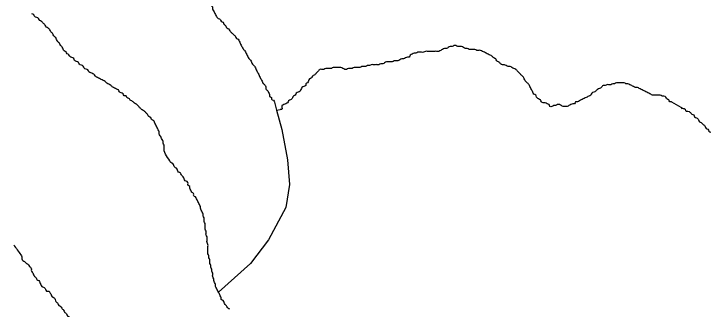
# Model space of a CAD drawing. Extents: x 813775 to 1157140, y 1757555 to 1979907.
# Drawn here: x 1024158 to 1026181, y 1816746 to 1817612 of the extents above; entities that cross this region are included whole.
import ezdxf

# ---------------------------------------------------------------- set-up
doc = ezdxf.new("R2010")
doc.units = 0
doc.layers.add('Level 35', color=7, linetype='Continuous')
doc.layers.add('Level 9', color=7, linetype='Continuous')

msp = doc.modelspace()

# ---------------------------------------------------------------- linework, layer by layer
at = {"layer": 'Level 35'}
for points in [[(1024922.7, 1817352.6), (1024929.3, 1817329)], [(1026088.6, 1817353.7), (1026122.8, 1817334.5)], [(1024929.3, 1817329), (1024939.4, 1817331.4)], [(1024929.3, 1817329), (1024945, 1817272.8), (1024961.7, 1817183.5), (1024967.3, 1817110.9), (1024956.2, 1817043.9), (1024905.9, 1816949), (1024852.9, 1816879.3), (1024758.4, 1816796)]]:
    msp.add_lwpolyline(points, dxfattribs=at)
for points in [[(1024638.2, 1817698.6), (1024643.7, 1817698.6), (1024646.5, 1817693), (1024652.1, 1817693), (1024654.9, 1817687.5), (1024660.5, 1817684.7), (1024666.1, 1817681.9), (1024671.6, 1817676.3), (1024677.2, 1817673.5), (1024682.8, 1817670.7), (1024688.4, 1817665.1), (1024694, 1817662.3), (1024699.5, 1817659.6), (1024705.1, 1817656.8), (1024710.7, 1817654), (1024716.3, 1817651.2), (1024721.8, 1817648.4), (1024727.4, 1817645.6), (1024733, 1817642.8), (1024735.8, 1817637.2), (1024741.4, 1817631.7), (1024741.4, 1817626.1), (1024744.2, 1817620.5), (1024746.9, 1817614.9), (1024749.7, 1817609.3), (1024752.5, 1817603.7), (1024758.1, 1817598.2), (1024763.7, 1817595.4), (1024766.5, 1817589.8), (1024772.1, 1817587), (1024774.8, 1817581.4), (1024780.4, 1817575.8), (1024783.2, 1817570.3), (1024788.8, 1817567.5), (1024791.6, 1817561.9), (1024797.2, 1817556.3), (1024802.7, 1817550.7), (1024808.3, 1817545.1), (1024811.1, 1817539.6), (1024816.7, 1817536.8), (1024819.5, 1817531.2), (1024822.3, 1817525.6), (1024825.1, 1817520), (1024827.8, 1817514.4), (1024830.6, 1817508.9), (1024836.2, 1817503.3), (1024839, 1817497.7), (1024841.8, 1817492.1), (1024844.6, 1817486.5), (1024847.4, 1817481), (1024852.9, 1817475.4), (1024855.7, 1817469.8), (1024858.5, 1817464.2), (1024864.1, 1817458.6), (1024866.9, 1817453), (1024869.7, 1817447.5), (1024872.5, 1817441.9), (1024875.3, 1817436.3), (1024878, 1817430.7), (1024880.8, 1817425.1), (1024883.6, 1817419.6), (1024886.4, 1817414), (1024889.2, 1817408.4), (1024894.8, 1817402.8), (1024897.6, 1817397.2), (1024897.6, 1817391.7), (1024903.2, 1817386.1), (1024905.9, 1817380.5), (1024908.7, 1817374.9), (1024908.7, 1817369.3), (1024914.3, 1817366.5), (1024914.3, 1817361), (1024919.9, 1817358.2), (1024922.7, 1817352.6)], [(1025625.6, 1817451.4), (1025620, 1817454.2), (1025614.4, 1817457), (1025608.9, 1817457), (1025603.3, 1817459.7), (1025597.7, 1817462.5), (1025592.1, 1817462.5), (1025586.5, 1817465.3), (1025581, 1817470.9), (1025575.4, 1817473.7), (1025572.6, 1817479.3), (1025567, 1817482.1), (1025561.4, 1817487.7), (1025555.9, 1817490.4), (1025550.3, 1817493.2), (1025544.7, 1817496), (1025539.1, 1817498.8), (1025533.5, 1817501.6), (1025528, 1817504.4), (1025522.4, 1817504.4), (1025516.8, 1817504.4), (1025511.2, 1817507.2), (1025505.7, 1817507.2), (1025500.1, 1817507.2), (1025494.5, 1817507.2), (1025488.9, 1817510), (1025483.3, 1817510), (1025477.8, 1817512.8), (1025472.2, 1817515.6), (1025466.6, 1817515.6), (1025461, 1817515.6), (1025455.4, 1817518.4), (1025449.9, 1817518.4), (1025444.3, 1817515.6), (1025438.7, 1817515.6), (1025433.1, 1817512.8), (1025427.6, 1817510), (1025422, 1817510), (1025416.4, 1817507.2), (1025410.8, 1817504.4), (1025405.2, 1817501.6), (1025399.7, 1817501.6), (1025394.1, 1817501.6), (1025388.5, 1817501.6), (1025382.9, 1817501.6), (1025377.3, 1817501.6), (1025371.8, 1817501.6), (1025366.2, 1817501.6), (1025360.6, 1817498.8), (1025355, 1817498.8), (1025349.4, 1817498.8), (1025343.9, 1817498.8), (1025338.3, 1817496), (1025332.7, 1817496), (1025327.1, 1817493.2), (1025321.6, 1817490.4), (1025318.8, 1817484.9), (1025313.2, 1817484.9), (1025307.6, 1817482.1), (1025302, 1817479.3), (1025296.5, 1817479.3), (1025290.9, 1817476.5), (1025285.3, 1817473.7), (1025279.7, 1817473.7), (1025274.1, 1817473.7), (1025268.6, 1817470.9), (1025263, 1817470.9), (1025257.4, 1817470.9), (1025251.8, 1817470.9), (1025246.2, 1817468.1), (1025240.7, 1817465.3), (1025235.1, 1817465.3), (1025229.5, 1817462.5), (1025223.9, 1817462.5), (1025218.3, 1817462.5), (1025212.8, 1817462.5), (1025207.2, 1817462.5), (1025201.6, 1817459.7), (1025196, 1817459.7), (1025190.5, 1817457), (1025184.9, 1817457), (1025179.3, 1817457), (1025173.7, 1817454.2), (1025168.1, 1817454.2), (1025162.6, 1817454.2), (1025157, 1817454.2), (1025151.4, 1817451.4), (1025145.8, 1817451.4), (1025140.2, 1817451.4), (1025134.7, 1817448.6), (1025129.1, 1817448.6)], [(1025129.1, 1817448.6), (1025123.5, 1817451.4), (1025117.9, 1817454.2), (1025112.4, 1817454.2), (1025106.8, 1817454.2), (1025101.2, 1817454.2), (1025095.6, 1817454.2), (1025090, 1817451.4), (1025084.5, 1817451.4), (1025078.9, 1817451.4), (1025073.3, 1817451.4), (1025067.7, 1817448.6), (1025062.1, 1817448.6), (1025056.6, 1817448.6), (1025051, 1817443), (1025045.4, 1817437.4), (1025039.8, 1817431.8), (1025034.3, 1817429), (1025031.5, 1817423.5), (1025025.9, 1817420.7), (1025023.1, 1817415.1), (1025020.3, 1817409.5), (1025014.7, 1817406.7), (1025014.7, 1817401.1), (1025009.1, 1817398.4), (1025003.6, 1817395.6), (1025000.8, 1817390), (1024998, 1817384.4), (1024992.4, 1817381.6), (1024986.8, 1817378.8), (1024984, 1817373.2), (1024978.5, 1817370.4), (1024975.7, 1817364.9), (1024970.1, 1817359.3), (1024964.5, 1817356.5), (1024961.7, 1817350.9), (1024956.2, 1817348.1), (1024950.6, 1817345.3), (1024945, 1817342.5), (1024945, 1817337), (1024945, 1817331.4), (1024939.4, 1817331.4)], [(1026088.6, 1817353.7), (1026083, 1817353.7), (1026080.3, 1817359.3), (1026074.7, 1817362.1), (1026071.9, 1817367.7), (1026066.3, 1817370.4), (1026060.7, 1817370.4), (1026055.2, 1817373.2), (1026049.6, 1817373.2), (1026044, 1817373.2), (1026038.4, 1817373.2), (1026032.8, 1817373.2), (1026027.3, 1817376), (1026021.7, 1817378.8), (1026016.1, 1817381.6), (1026010.5, 1817384.4), (1026004.9, 1817387.2), (1025999.4, 1817390), (1025993.8, 1817392.8), (1025988.2, 1817395.6), (1025982.6, 1817395.6), (1025977.1, 1817398.4), (1025971.5, 1817401.1), (1025965.9, 1817403.9), (1025960.3, 1817406.7), (1025954.7, 1817406.7), (1025949.2, 1817409.5), (1025943.6, 1817409.5), (1025938, 1817409.5), (1025932.4, 1817409.5), (1025926.8, 1817409.5), (1025921.3, 1817406.7), (1025915.7, 1817406.7), (1025910.1, 1817403.9), (1025904.5, 1817403.9), (1025899, 1817403.9), (1025893.4, 1817401.1), (1025887.8, 1817401.1), (1025882.2, 1817395.6), (1025876.6, 1817392.8), (1025871.1, 1817390), (1025865.5, 1817384.4), (1025859.9, 1817381.6), (1025854.3, 1817378.8), (1025851.5, 1817373.2), (1025846, 1817370.4), (1025840.4, 1817367.7), (1025834.8, 1817364.9), (1025829.2, 1817362.1), (1025823.6, 1817359.3), (1025818.1, 1817356.5), (1025812.5, 1817353.7), (1025806.9, 1817353.7), (1025804.1, 1817348.1), (1025798.5, 1817348.1), (1025793, 1817345.3), (1025787.4, 1817342.5), (1025781.8, 1817339.7), (1025776.2, 1817339.7), (1025770.6, 1817339.7), (1025765.1, 1817342.5), (1025759.5, 1817345.3), (1025753.9, 1817345.3), (1025748.3, 1817342.5), (1025742.7, 1817342.5), (1025737.2, 1817339.7), (1025731.6, 1817339.7), (1025728.8, 1817345.3), (1025723.2, 1817348.1), (1025717.6, 1817350.9), (1025712.1, 1817350.9), (1025706.5, 1817353.7), (1025703.7, 1817359.3), (1025698.1, 1817362.1), (1025692.5, 1817367.7), (1025689.7, 1817373.2), (1025684.2, 1817376), (1025681.4, 1817381.6), (1025678.6, 1817387.2), (1025675.8, 1817392.8), (1025673, 1817398.4), (1025670.2, 1817403.9), (1025664.6, 1817409.5), (1025659.1, 1817415.1), (1025656.3, 1817420.7), (1025653.5, 1817426.3), (1025647.9, 1817431.8), (1025642.3, 1817437.4), (1025636.8, 1817443), (1025631.2, 1817448.6), (1025625.6, 1817451.4)], [(1026117.2, 1817334.5), (1026122.8, 1817334.5), (1026128.4, 1817331.7), (1026131.2, 1817326.1), (1026136.7, 1817326.1), (1026142.3, 1817323.4), (1026147.9, 1817317.8), (1026153.5, 1817315), (1026156.3, 1817309.4), (1026161.8, 1817306.6), (1026167.4, 1817301), (1026170.2, 1817295.4), (1026175.8, 1817292.7), (1026181.4, 1817287.1), (1026187, 1817281.5), (1026189.7, 1817275.9), (1026195.3, 1817273.1), (1026198.1, 1817267.5), (1026203.7, 1817264.7), (1026209.3, 1817259.2), (1026214.8, 1817256.4), (1026220.4, 1817250.8), (1026228.8, 1817245.2), (1026234.4, 1817242.4), (1026242.7, 1817236.8), (1026248.3, 1817234), (1026256.7, 1817231.3), (1026262.3, 1817228.5), (1026267.8, 1817225.7), (1026273.4, 1817222.9), (1026281.8, 1817220.1), (1026287.4, 1817217.3), (1026295.7, 1817214.5), (1026301.3, 1817211.7), (1026306.9, 1817211.7), (1026312.5, 1817208.9), (1026318.1, 1817208.9), (1026323.6, 1817206.1), (1026329.2, 1817203.4), (1026334.8, 1817203.4), (1026340.4, 1817200.6), (1026345.9, 1817197.8), (1026351.5, 1817197.8), (1026357.1, 1817195), (1026362.7, 1817192.2), (1026368.3, 1817189.4), (1026373.8, 1817189.4), (1026379.4, 1817186.6), (1026385, 1817183.8), (1026390.6, 1817181), (1026396.2, 1817181), (1026401.7, 1817178.2), (1026407.3, 1817175.4), (1026412.9, 1817172.7), (1026418.5, 1817169.9), (1026424, 1817167.1), (1026429.6, 1817164.3), (1026435.2, 1817161.5), (1026440.8, 1817158.7), (1026446.4, 1817153.1), (1026451.9, 1817150.3), (1026457.5, 1817147.5), (1026463.1, 1817144.7), (1026468.7, 1817142), (1026474.3, 1817139.2), (1026479.8, 1817139.2), (1026485.4, 1817136.4), (1026491, 1817133.6), (1026496.6, 1817130.8), (1026502.2, 1817130.8), (1026507.7, 1817128), (1026513.3, 1817125.2), (1026518.9, 1817125.2), (1026524.5, 1817122.4), (1026530, 1817119.6), (1026535.6, 1817116.8), (1026541.2, 1817116.8), (1026546.8, 1817116.8), (1026552.4, 1817114), (1026557.9, 1817114), (1026563.5, 1817111.3), (1026569.1, 1817111.3), (1026574.7, 1817111.3), (1026580.3, 1817108.5), (1026585.8, 1817105.7), (1026591.4, 1817105.7), (1026597, 1817102.9), (1026602.6, 1817100.1), (1026608.1, 1817097.3), (1026613.7, 1817094.5), (1026619.3, 1817094.5)]]:
    msp.add_spline(points, degree=3, dxfattribs=at)
at = {"layer": 'Level 9'}
for points in [[(1024616.2, 1817181.1), (1024598.8, 1817220.9), (1024598.8, 1817226.5), (1024596, 1817232.1), (1024596, 1817237.6), (1024593.2, 1817243.2), (1024590.4, 1817248.8), (1024587.6, 1817254.4), (1024584.8, 1817260), (1024584.8, 1817265.5), (1024582, 1817271.1), (1024579.2, 1817276.7), (1024576.5, 1817282.3), (1024573.7, 1817287.9), (1024570.9, 1817293.5), (1024568.1, 1817299), (1024562.5, 1817301.8), (1024559.7, 1817307.4), (1024554.1, 1817310.2), (1024551.3, 1817315.8), (1024545.8, 1817321.4), (1024540.2, 1817326.9), (1024534.6, 1817329.7), (1024529, 1817335.3), (1024523.4, 1817340.9), (1024517.9, 1817346.5), (1024512.3, 1817349.3), (1024506.7, 1817354.9), (1024501.1, 1817357.6), (1024495.6, 1817363.2), (1024490, 1817366), (1024487.2, 1817371.6), (1024481.6, 1817371.6), (1024478.8, 1817377.2), (1024473.2, 1817380), (1024467.7, 1817382.8), (1024464.9, 1817388.3), (1024459.3, 1817391.1), (1024453.7, 1817393.9), (1024448.1, 1817396.7), (1024442.6, 1817402.3), (1024437, 1817405.1), (1024431.4, 1817407.9), (1024425.8, 1817413.5), (1024420.2, 1817416.3), (1024414.7, 1817419), (1024409.1, 1817421.8), (1024403.5, 1817424.6), (1024397.9, 1817427.4), (1024395.1, 1817433), (1024389.5, 1817435.8), (1024384, 1817438.6), (1024378.4, 1817441.4), (1024375.6, 1817447), (1024370, 1817449.7), (1024364.4, 1817452.5), (1024361.7, 1817458.1), (1024356.1, 1817460.9), (1024350.5, 1817463.7), (1024347.7, 1817469.3), (1024342.1, 1817472.1), (1024336.5, 1817474.9), (1024333.8, 1817480.4), (1024328.2, 1817483.2), (1024322.6, 1817486), (1024319.8, 1817491.6), (1024314.2, 1817494.4), (1024311.4, 1817500), (1024305.9, 1817502.8), (1024303.1, 1817508.4), (1024300.3, 1817513.9), (1024294.7, 1817519.5), (1024291.9, 1817525.1), (1024286.3, 1817530.7), (1024283.5, 1817536.3), (1024280.8, 1817541.8), (1024275.2, 1817547.4), (1024272.4, 1817553), (1024266.8, 1817558.6), (1024264, 1817564.2), (1024258.4, 1817569.8), (1024252.9, 1817572.6), (1024250.1, 1817578.1), (1024244.5, 1817583.7), (1024238.9, 1817589.3), (1024233.3, 1817592.1), (1024230.5, 1817597.7), (1024225, 1817600.5), (1024219.4, 1817603.3), (1024216.6, 1817608.8), (1024211, 1817611.6)], [(1024791.9, 1816745.7), (1024786.3, 1816748.5), (1024783.5, 1816754.1), (1024778, 1816759.7), (1024775.2, 1816765.3), (1024772.4, 1816770.9), (1024766.8, 1816773.7), (1024766.8, 1816779.2), (1024764, 1816784.8), (1024761.2, 1816790.4), (1024758.4, 1816796), (1024755.6, 1816801.6), (1024752.8, 1816807.1), (1024750.1, 1816812.7), (1024750.1, 1816818.3), (1024747.3, 1816823.9), (1024744.5, 1816829.5), (1024744.5, 1816835), (1024741.7, 1816840.6), (1024741.7, 1816846.2), (1024741.7, 1816851.8), (1024738.9, 1816857.4), (1024738.9, 1816863), (1024736.1, 1816868.5), (1024736.1, 1816874.1), (1024733.3, 1816879.7), (1024733.3, 1816885.3), (1024733.3, 1816890.9), (1024730.5, 1816896.4), (1024730.5, 1816902), (1024727.7, 1816907.6), (1024727.7, 1816913.2), (1024727.7, 1816918.8), (1024727.7, 1816924.4), (1024727.7, 1816929.9), (1024727.7, 1816935.5), (1024725, 1816941.1), (1024725, 1816946.7), (1024725, 1816952.3), (1024725, 1816957.8), (1024722.2, 1816963.4), (1024722.2, 1816969), (1024722.2, 1816974.6), (1024719.4, 1816980.2), (1024719.4, 1816985.7), (1024719.4, 1816991.3), (1024719.4, 1816996.9), (1024716.6, 1817002.5), (1024716.6, 1817008.1), (1024716.6, 1817013.7), (1024713.8, 1817019.2), (1024713.8, 1817024.8), (1024711, 1817030.4), (1024708.2, 1817036), (1024705.4, 1817041.6), (1024705.4, 1817047.1), (1024702.6, 1817052.7), (1024699.8, 1817058.3), (1024697.1, 1817063.9), (1024694.3, 1817069.5), (1024691.5, 1817075.1), (1024685.9, 1817077.8), (1024685.9, 1817083.4), (1024680.3, 1817089), (1024677.5, 1817094.6), (1024674.7, 1817100.2), (1024674.7, 1817105.8), (1024669.2, 1817108.5), (1024669.2, 1817114.1), (1024666.4, 1817119.7), (1024660.8, 1817122.5), (1024658, 1817128.1), (1024655.2, 1817133.7), (1024649.6, 1817139.2), (1024646.9, 1817144.8), (1024641.3, 1817147.6), (1024638.5, 1817153.2), (1024635.7, 1817158.8), (1024630.1, 1817161.6), (1024627.3, 1817167.1), (1024624.5, 1817172.7), (1024619, 1817175.5), (1024616.2, 1817181.1)], [(1024157.8, 1816934.2), (1024178.5, 1816904.8), (1024181.3, 1816899.2), (1024181.3, 1816893.7), (1024184.1, 1816888.1), (1024189.7, 1816885.3), (1024195.2, 1816879.7), (1024200.8, 1816876.9), (1024203.6, 1816871.3), (1024209.2, 1816865.7), (1024209.2, 1816860.2), (1024212, 1816854.6), (1024214.8, 1816849), (1024217.6, 1816843.4), (1024223.1, 1816837.8), (1024225.9, 1816832.3), (1024231.5, 1816829.5), (1024234.3, 1816823.9), (1024237.1, 1816818.3), (1024239.9, 1816812.7), (1024245.5, 1816809.9), (1024251, 1816804.4), (1024253.8, 1816798.8), (1024259.4, 1816798.8), (1024265, 1816793.2), (1024267.8, 1816787.6), (1024270.6, 1816782), (1024276.1, 1816779.2), (1024278.9, 1816773.7), (1024281.7, 1816768.1), (1024287.3, 1816762.5), (1024290.1, 1816756.9), (1024295.7, 1816754.1), (1024298.5, 1816748.5), (1024304, 1816743), (1024306.8, 1816737.4), (1024312.4, 1816731.8), (1024315.2, 1816726.2), (1024320.8, 1816723.4), (1024323.6, 1816717.8), (1024326.3, 1816712.3), (1024331.9, 1816709.5), (1024334.7, 1816703.9), (1024340.3, 1816701.1), (1024343.1, 1816695.5), (1024348.7, 1816692.7), (1024354.2, 1816687.1), (1024359.8, 1816681.6), (1024365.4, 1816678.8), (1024368.2, 1816673.2), (1024373.8, 1816670.4), (1024379.3, 1816667.6), (1024382.1, 1816662), (1024387.7, 1816659.2), (1024390.5, 1816653.7), (1024396.1, 1816650.9), (1024398.9, 1816645.3), (1024404.5, 1816642.5), (1024410, 1816636.9), (1024415.6, 1816631.3), (1024421.2, 1816628.5), (1024424, 1816623), (1024429.6, 1816617.4), (1024432.3, 1816611.8), (1024437.9, 1816609), (1024440.7, 1816603.4), (1024443.5, 1816597.8), (1024449.1, 1816595), (1024451.9, 1816589.5), (1024457.5, 1816583.9), (1024460.2, 1816578.3), (1024465.8, 1816572.7), (1024468.6, 1816567.1), (1024474.2, 1816561.6), (1024479.8, 1816556), (1024482.6, 1816550.4), (1024485.3, 1816544.8), (1024490.9, 1816539.2), (1024493.7, 1816533.6), (1024499.3, 1816528.1), (1024502.1, 1816522.5), (1024507.7, 1816516.9), (1024510.4, 1816511.3), (1024513.2, 1816505.7), (1024516, 1816500.2), (1024516, 1816494.6), (1024518.8, 1816489), (1024521.6, 1816483.4), (1024524.4, 1816477.8), (1024527.2, 1816472.3), (1024527.2, 1816466.7)]]:
    msp.add_spline(points, degree=3, dxfattribs=at)

doc.saveas('drawing.dxf')
